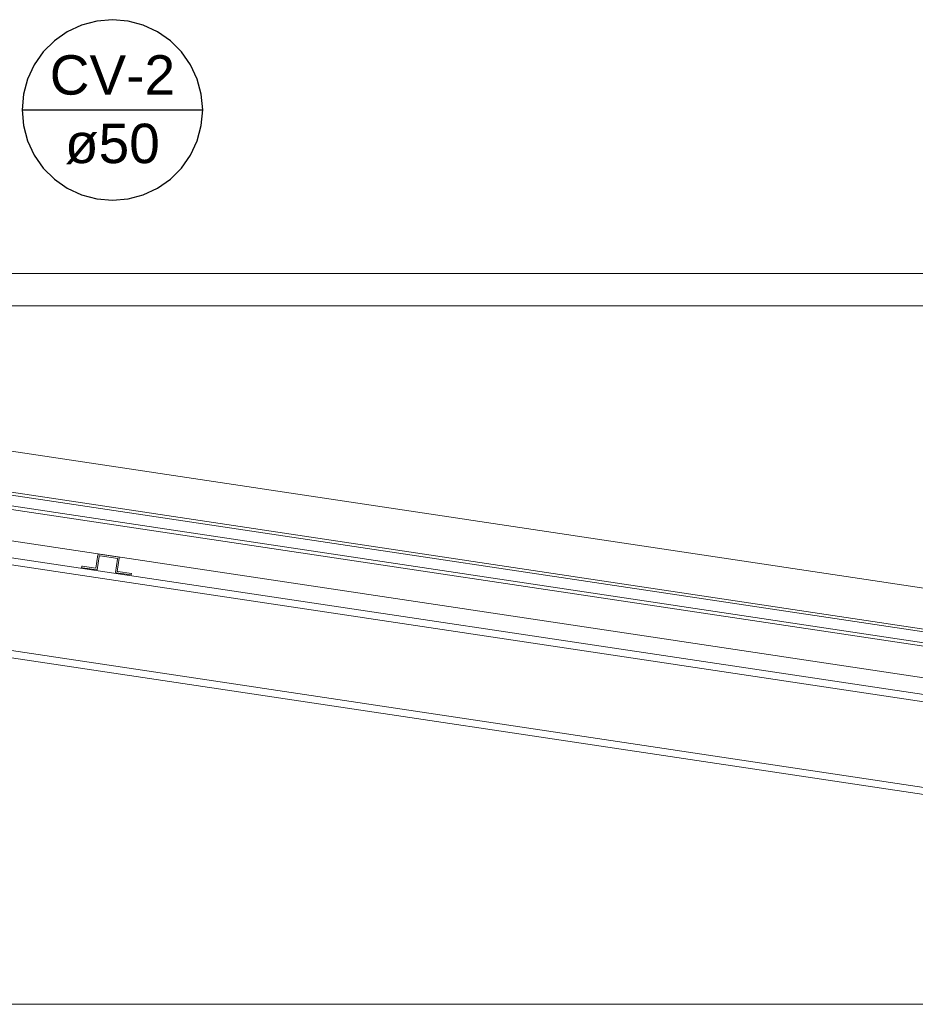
# Model space of a CAD drawing. Header units: millimetres. Extents: x -16331 to -10174, y -4135 to -3584.
# Tile 349 of 456: x -10266.29 to -10261.29, y -3956.25 to -3950.75. Entities that reach past the tile are written whole.
import ezdxf

# ---------------------------------------------------------------- set-up
doc = ezdxf.new("R2010")
doc.units = ezdxf.units.MM
doc.layers.add('CV-Indicação coluna', color=7, linetype='Continuous')
for name, color, linetype, lineweight in [('DI-Elementos externos em corte', 9, 'Continuous', 18), ('DI-Elementos externos em vista', 9, 'Continuous', 5), ('IFC-Cobertura-Contorno', 253, 'Continuous', 5), ('IFC-Elemento construtivo genérico-Contorno', 253, 'Continuous', 5), ('IFC-Parede padrão-Contorno', 44, 'Continuous', 5), ('IFC-Parede-Contorno', 42, 'Continuous', 5)]:
    doc.layers.add(name, color=color, linetype=linetype, lineweight=lineweight)
doc.styles.add('Arial', font='arial.ttf', dxfattribs={"height": 100})

msp = doc.modelspace()

# ---------------------------------------------------------------- linework, layer by layer
at = {"layer": 'CV-Indicação coluna'}
msp.add_line((-10266.2761, -3951.2536), (-10265.2679, -3951.2536), dxfattribs=at)
msp.add_lwpolyline([(-10265.2679, -3951.2536), (-10265.2756, -3951.166), (-10265.2983, -3951.0812), (-10265.3354, -3951.0015), (-10265.3858, -3950.9295), (-10265.448, -3950.8674), (-10265.52, -3950.817), (-10265.5996, -3950.7799), (-10265.6845, -3950.7571), (-10265.772, -3950.7495), (-10265.8596, -3950.7571), (-10265.9444, -3950.7799), (-10266.0241, -3950.817), (-10266.0961, -3950.8674), (-10266.1582, -3950.9295), (-10266.2086, -3951.0015), (-10266.2457, -3951.0812), (-10266.2685, -3951.166), (-10266.2761, -3951.2536), (-10266.2685, -3951.3411), (-10266.2457, -3951.426), (-10266.2086, -3951.5056), (-10266.1582, -3951.5776), (-10266.0961, -3951.6398), (-10266.0241, -3951.6902), (-10265.9444, -3951.7273), (-10265.8596, -3951.75), (-10265.772, -3951.7577), (-10265.6845, -3951.75), (-10265.5996, -3951.7273), (-10265.52, -3951.6902), (-10265.448, -3951.6398), (-10265.3858, -3951.5776), (-10265.3354, -3951.5056), (-10265.2983, -3951.426), (-10265.2756, -3951.3411), (-10265.2679, -3951.2536)], dxfattribs=at)
at = {"layer": 'DI-Elementos externos em corte'}
for p, q in [((-10270.8236, -3952.8104), (-10257.1575, -3954.8603)), ((-10253.1861, -3955.3758), (-10268.5443, -3953.0721)), ((-10268.5443, -3953.1328), (-10253.1861, -3955.4365)), ((-10265.8528, -3953.7371), (-10265.8641, -3953.812)), ((-10265.8573, -3953.8211), (-10265.8461, -3953.7462)), ((-10265.8522, -3953.7329), (-10265.8528, -3953.7371)), ((-10265.846, -3953.7338), (-10265.8522, -3953.7329)), ((-10265.8461, -3953.7462), (-10265.8455, -3953.742)), ((-10265.7335, -3953.7507), (-10265.846, -3953.7338)), ((-10265.8455, -3953.742), (-10265.8401, -3953.7428)), ((-10265.8401, -3953.7428), (-10265.7426, -3953.7574)), ((-10265.7433, -3953.7616), (-10265.7545, -3953.8366)), ((-10265.7454, -3953.8298), (-10265.7342, -3953.7549)), ((-10265.7426, -3953.7574), (-10265.7433, -3953.7616)), ((-10265.7342, -3953.7549), (-10265.7335, -3953.7507)), ((-10265.9433, -3953.8006), (-10265.9444, -3953.8081)), ((-10265.9444, -3953.8081), (-10265.9398, -3953.8088)), ((-10265.9432, -3953.8002), (-10265.9433, -3953.8006)), ((-10265.939, -3953.8008), (-10265.9432, -3953.8002)), ((-10265.9398, -3953.8088), (-10265.8573, -3953.8211)), ((-10265.8641, -3953.812), (-10265.939, -3953.8008)), ((-10265.7545, -3953.8366), (-10265.7499, -3953.8372)), ((-10265.7499, -3953.8372), (-10265.6675, -3953.8496)), ((-10265.7413, -3953.8305), (-10265.7454, -3953.8298)), ((-10265.6663, -3953.8417), (-10265.7413, -3953.8305)), ((-10265.6675, -3953.8496), (-10265.6663, -3953.8421)), ((-10265.6663, -3953.8421), (-10265.6663, -3953.8417))]:
    msp.add_line(p, q, dxfattribs=at)
at = {"layer": 'DI-Elementos externos em corte', "lineweight": 5}
for p, q in [((-10270.8236, -3952.8104), (-10257.1575, -3954.8603)), ((-10253.1861, -3955.3758), (-10268.5443, -3953.0721)), ((-10268.5443, -3953.1328), (-10253.1861, -3955.4365)), ((-10265.8528, -3953.7371), (-10265.8641, -3953.812)), ((-10265.8573, -3953.8211), (-10265.8461, -3953.7462)), ((-10265.8522, -3953.7329), (-10265.8528, -3953.7371)), ((-10265.846, -3953.7338), (-10265.8522, -3953.7329)), ((-10265.8461, -3953.7462), (-10265.8455, -3953.742)), ((-10265.7335, -3953.7507), (-10265.846, -3953.7338)), ((-10265.8455, -3953.742), (-10265.8401, -3953.7428)), ((-10265.8401, -3953.7428), (-10265.7426, -3953.7574)), ((-10265.7433, -3953.7616), (-10265.7545, -3953.8366)), ((-10265.7454, -3953.8298), (-10265.7342, -3953.7549)), ((-10265.7426, -3953.7574), (-10265.7433, -3953.7616)), ((-10265.7342, -3953.7549), (-10265.7335, -3953.7507)), ((-10265.9433, -3953.8006), (-10265.9444, -3953.8081)), ((-10265.9444, -3953.8081), (-10265.9398, -3953.8088)), ((-10265.9432, -3953.8002), (-10265.9433, -3953.8006)), ((-10265.939, -3953.8008), (-10265.9432, -3953.8002)), ((-10265.9398, -3953.8088), (-10265.8573, -3953.8211)), ((-10265.8641, -3953.812), (-10265.939, -3953.8008)), ((-10265.7545, -3953.8366), (-10265.7499, -3953.8372)), ((-10265.7499, -3953.8372), (-10265.6675, -3953.8496)), ((-10265.7413, -3953.8305), (-10265.7454, -3953.8298)), ((-10265.6663, -3953.8417), (-10265.7413, -3953.8305)), ((-10265.6675, -3953.8496), (-10265.6663, -3953.8421)), ((-10265.6663, -3953.8421), (-10265.6663, -3953.8417))]:
    msp.add_line(p, q, dxfattribs=at)
at = {"layer": 'DI-Elementos externos em vista'}
for p, q in [((-10253.1861, -3952.1665), (-10270.8236, -3952.1665)), ((-10270.8236, -3952.3465), (-10253.1861, -3952.3465)), ((-10253.1861, -3955.1312), (-10270.8236, -3952.4855)), ((-10253.1861, -3955.3596), (-10270.8236, -3952.714)), ((-10270.8236, -3952.714), (-10253.1861, -3955.3596)), ((-10270.8236, -3952.9863), (-10253.1861, -3955.6319)), ((-10253.3549, -3955.7006), (-10270.8236, -3953.0803)), ((-10270.8236, -3953.1207), (-10253.3608, -3955.7401)), ((-10253.4309, -3956.2069), (-10270.8236, -3953.598)), ((-10270.8236, -3953.6385), (-10253.4368, -3956.2465)), ((-10266.2861, -3956.2465), (-10267.4861, -3956.2465)), ((-10266.3104, -3956.2465), (-10266.2291, -3956.2465)), ((-10265.9261, -3956.2465), (-10266.2861, -3956.2465)), ((-10266.2291, -3956.2465), (-10266.2211, -3956.2465)), ((-10266.2211, -3956.2465), (-10266.116, -3956.2465)), ((-10266.116, -3956.2465), (-10266.1079, -3956.2465)), ((-10266.1079, -3956.2465), (-10266.0273, -3956.2465)), ((-10266.0273, -3956.2465), (-10253.6261, -3956.2465)), ((-10262.4257, -3956.2465), (-10265.9261, -3956.2465)), ((-10262.1461, -3956.2465), (-10262.4257, -3956.2465)), ((-10261.8261, -3956.2465), (-10262.1461, -3956.2465)), ((-10260.5457, -3956.2465), (-10261.8261, -3956.2465))]:
    msp.add_line(p, q, dxfattribs=at)
at = {"layer": 'IFC-Cobertura-Contorno', "lineweight": 5}
for p, q in [((-10253.1861, -3952.1665), (-10270.8236, -3952.1665)), ((-10270.8236, -3952.3465), (-10253.1861, -3952.3465)), ((-10270.8236, -3952.9863), (-10253.1861, -3955.6319)), ((-10253.3549, -3955.7006), (-10270.8236, -3953.0803)), ((-10270.8236, -3953.1207), (-10253.3608, -3955.7401)), ((-10253.4309, -3956.2069), (-10270.8236, -3953.598)), ((-10270.8236, -3953.6385), (-10253.4368, -3956.2465))]:
    msp.add_line(p, q, dxfattribs=at)
at = {"layer": 'IFC-Elemento construtivo genérico-Contorno', "lineweight": 5}
for p, q in [((-10253.1861, -3955.1312), (-10270.8236, -3952.4855)), ((-10253.1861, -3955.3596), (-10270.8236, -3952.714)), ((-10270.8236, -3952.714), (-10253.1861, -3955.3596))]:
    msp.add_line(p, q, dxfattribs=at)
at = {"layer": 'IFC-Parede padrão-Contorno', "lineweight": 5}
for p, q in [((-10266.3104, -3956.2465), (-10266.2291, -3956.2465)), ((-10266.2291, -3956.2465), (-10266.2211, -3956.2465)), ((-10266.2211, -3956.2465), (-10266.116, -3956.2465)), ((-10266.116, -3956.2465), (-10266.1079, -3956.2465)), ((-10266.1079, -3956.2465), (-10266.0273, -3956.2465)), ((-10266.0273, -3956.2465), (-10253.6261, -3956.2465))]:
    msp.add_line(p, q, dxfattribs=at)
at = {"layer": 'IFC-Parede-Contorno', "lineweight": 5}
for p, q in [((-10266.2861, -3956.2465), (-10267.4861, -3956.2465)), ((-10265.9261, -3956.2465), (-10266.2861, -3956.2465)), ((-10262.4257, -3956.2465), (-10265.9261, -3956.2465)), ((-10262.1461, -3956.2465), (-10262.4257, -3956.2465)), ((-10261.8261, -3956.2465), (-10262.1461, -3956.2465)), ((-10260.5457, -3956.2465), (-10261.8261, -3956.2465))]:
    msp.add_line(p, q, dxfattribs=at)

# ---------------------------------------------------------------- texts
at = {"layer": 'CV-Indicação coluna', "char_height": 0.22, "attachment_point": 8, "line_spacing_factor": 0.6, "style": 'Arial'}
for s, insert, width in [('CV-2', (-10265.772, -3951.171), 1.400488), ('ø50', (-10265.772, -3951.5562), 1.059085)]:
    msp.add_mtext(s, dxfattribs=dict(at, insert=insert, width=width))

doc.saveas('drawing.dxf')
